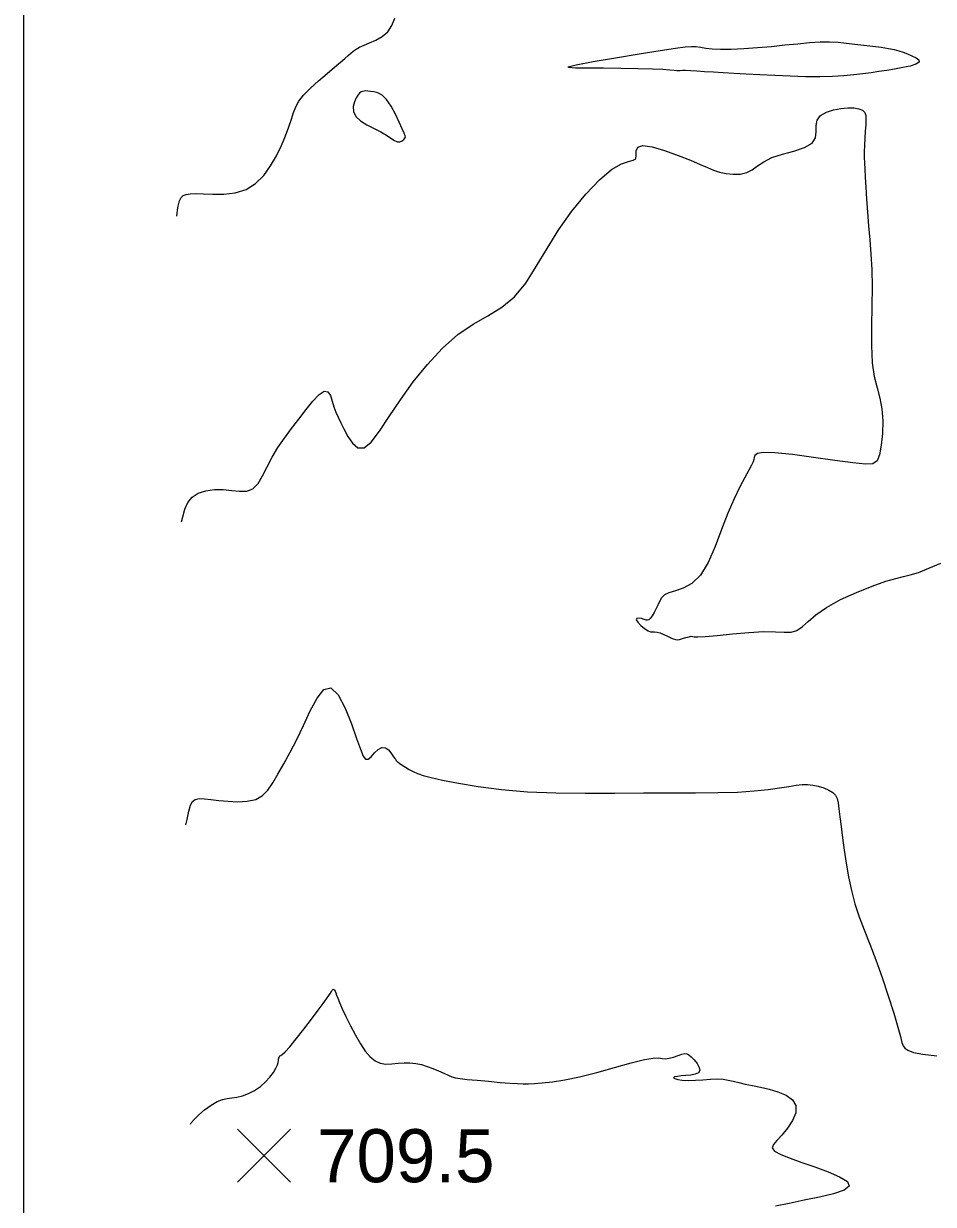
# Model space of a CAD drawing. Extents: x 2566142 to 2571431, y 418755 to 421584.
# Drawn here: x 2566164.4 to 2566421.6, y 419415.7 to 419749.7 of the extents above; entities that cross this region are included whole.
import ezdxf

# ---------------------------------------------------------------- set-up
doc = ezdxf.new("R2010")
doc.units = 0
for name, color, linetype in [('Contour_ADS_Major', 7, 'Continuous'), ('Contour_ADS_Minor', 7, 'Continuous'), ('Contour_ADS_Spot_Elevation', 7, 'Continuous'), ('Contour_ADS_State_Plane_Border', 7, 'Continuous')]:
    doc.layers.add(name, color=color, linetype=linetype)

# ---------------------------------------------------------------- blocks, each defined once
blk = doc.blocks.new('S750')
at = {"layer": 'Contour_ADS_Spot_Elevation'}
for p, q in [((-0.5, 0.498), (0.5, -0.498)), ((-0.498, -0.5), (0.498, 0.5))]:
    blk.add_line(p, q, dxfattribs=at)

msp = doc.modelspace()

# ---------------------------------------------------------------- linework, layer by layer
at = {"layer": 'Contour_ADS_Major'}
for points in [[(2566211.56, 419438.41), (2566211.81, 419438.82), (2566212.62, 419439.78), (2566213.93, 419441.04), (2566215.6, 419442.45), (2566217.41, 419443.79), (2566219.14, 419444.84), (2566220.63, 419445.43), (2566221.97, 419445.7), (2566223.27, 419445.84), (2566224.68, 419446.04), (2566226.27, 419446.46), (2566227.99, 419447.11), (2566229.73, 419447.99), (2566231.37, 419449.08), (2566232.82, 419450.37), (2566234.05, 419451.74), (2566235.04, 419453.08), (2566235.75, 419454.26), (2566236.19, 419455.18), (2566236.42, 419455.88), (2566236.5, 419456.41), (2566236.53, 419456.81), (2566236.56, 419457.14), (2566236.63, 419457.41), (2566236.73, 419457.62), (2566236.9, 419457.76), (2566237.15, 419457.88), (2566237.6, 419458.19), (2566238.4, 419458.92), (2566239.68, 419460.34), (2566241.51, 419462.56), (2566243.66, 419465.3), (2566245.83, 419468.14), (2566247.74, 419470.68), (2566249.15, 419472.58), (2566250.1, 419473.92), (2566250.73, 419474.83), (2566251.14, 419475.47), (2566251.43, 419475.96), (2566251.65, 419476.31), (2566251.82, 419476.53), (2566251.97, 419476.61), (2566252.13, 419476.55), (2566252.3, 419476.35), (2566252.49, 419476.01), (2566252.69, 419475.54), (2566252.92, 419474.91), (2566253.26, 419474.04), (2566253.76, 419472.81), (2566254.51, 419471.1), (2566255.55, 419468.86), (2566256.82, 419466.29), (2566258.21, 419463.64), (2566259.64, 419461.17), (2566261.02, 419459.11), (2566262.39, 419457.5), (2566263.79, 419456.35), (2566265.27, 419455.65), (2566266.87, 419455.41), (2566268.55, 419455.46), (2566270.27, 419455.66), (2566271.98, 419455.82), (2566273.65, 419455.82), (2566275.28, 419455.64), (2566276.9, 419455.29), (2566278.52, 419454.79), (2566280.15, 419454.17), (2566281.73, 419453.48), (2566283.18, 419452.82), (2566284.42, 419452.26), (2566285.45, 419451.85), (2566286.49, 419451.57), (2566287.86, 419451.34), (2566289.84, 419451.11), (2566292.62, 419450.84), (2566295.87, 419450.55), (2566299.14, 419450.26), (2566301.99, 419450.04), (2566304.09, 419449.89), (2566305.69, 419449.83), (2566307.14, 419449.84), (2566308.83, 419449.92), (2566311.05, 419450.08), (2566313.9, 419450.39), (2566317.42, 419450.94), (2566321.62, 419451.82), (2566326.46, 419453.07), (2566331.49, 419454.48), (2566336.16, 419455.79), (2566339.94, 419456.73), (2566342.45, 419457.14), (2566343.97, 419457.15), (2566344.95, 419456.99), (2566345.82, 419456.91), (2566346.92, 419457.08), (2566348.19, 419457.43), (2566349.46, 419457.84), (2566350.55, 419458.2), (2566351.35, 419458.39), (2566351.95, 419458.37)], [(2566351.95, 419458.37), (2566352.5, 419458.09), (2566353.14, 419457.51), (2566353.97, 419456.62), (2566354.82, 419455.56), (2566355.44, 419454.48), (2566355.62, 419453.57), (2566355.19, 419452.94), (2566354.26, 419452.55), (2566353.03, 419452.33), (2566351.67, 419452.2), (2566350.36, 419452.08), (2566349.25, 419451.95), (2566348.48, 419451.79), (2566348.19, 419451.58), (2566348.49, 419451.32), (2566349.34, 419451.06), (2566350.64, 419450.86), (2566352.34, 419450.78), (2566354.33, 419450.85), (2566356.46, 419451.01), (2566358.58, 419451.16), (2566360.52, 419451.23), (2566362.16, 419451.12), (2566363.62, 419450.88), (2566365.05, 419450.55), (2566366.6, 419450.18), (2566368.41, 419449.79), (2566370.46, 419449.38), (2566372.73, 419448.89), (2566375.16, 419448.3), (2566377.68, 419447.55), (2566380.01, 419446.59), (2566381.82, 419445.33), (2566382.78, 419443.7), (2566382.7, 419441.68), (2566381.78, 419439.46), (2566380.37, 419437.27), (2566378.79, 419435.33), (2566377.38, 419433.83), (2566376.39, 419432.68), (2566376.08, 419431.72), (2566376.72, 419430.82), (2566378.47, 419429.84), (2566381.15, 419428.77), (2566384.46, 419427.6), (2566388.15, 419426.33), (2566391.87, 419424.97), (2566395.11, 419423.57), (2566397.3, 419422.2), (2566397.86, 419420.92), (2566396.43, 419419.77), (2566393.41, 419418.74), (2566389.41, 419417.79), (2566385.06, 419416.89), (2566380.87, 419416.02), (2566377.03, 419415.21)]]:
    msp.add_lwpolyline(points, dxfattribs=at)
at = {"layer": 'Contour_ADS_Minor'}
for points in [[(2566207.73, 419695.3), (2566208.07, 419697.74), (2566208.48, 419699.57), (2566208.95, 419700.58), (2566209.55, 419701.11), (2566210.39, 419701.43), (2566211.54, 419701.61), (2566213.13, 419701.66), (2566215.25, 419701.61), (2566217.96, 419701.5), (2566221.04, 419701.52), (2566224.24, 419701.89), (2566227.3, 419702.84), (2566229.98, 419704.52), (2566232.29, 419706.79), (2566234.26, 419709.47), (2566235.93, 419712.33), (2566237.33, 419715.21), (2566238.49, 419717.97), (2566239.42, 419720.51), (2566240.15, 419722.74), (2566240.73, 419724.59), (2566241.35, 419726.21), (2566242.22, 419727.78), (2566243.56, 419729.49), (2566245.5, 419731.46), (2566247.83, 419733.57), (2566250.21, 419735.61), (2566252.35, 419737.41), (2566254, 419738.81), (2566255.22, 419739.87), (2566256.14, 419740.68), (2566256.9, 419741.35), (2566257.63, 419741.95), (2566258.42, 419742.53), (2566259.4, 419743.09), (2566260.66, 419743.67), (2566262.25, 419744.28), (2566264.02, 419745.05), (2566265.8, 419746.06), (2566267.37, 419747.44), (2566268.57, 419749.24), (2566269.4, 419751.31)], [(2566209.02, 419608.85), (2566209.4, 419610.23), (2566210.04, 419612.42), (2566210.84, 419614.29), (2566212.04, 419615.79), (2566213.78, 419616.89), (2566215.95, 419617.6), (2566218.37, 419617.95), (2566220.86, 419617.96), (2566223.26, 419617.7), (2566225.5, 419617.44), (2566227.51, 419617.48), (2566229.26, 419618.14), (2566230.72, 419619.62), (2566232, 419621.78), (2566233.26, 419624.36), (2566234.66, 419627.11), (2566236.3, 419629.83), (2566238.15, 419632.51), (2566240.14, 419635.17), (2566242.21, 419637.86), (2566244.27, 419640.55), (2566246.23, 419642.98), (2566247.97, 419644.82), (2566249.39, 419645.75), (2566250.42, 419645.56), (2566251.14, 419644.51), (2566251.68, 419642.96), (2566252.16, 419641.3), (2566252.69, 419639.79), (2566253.31, 419638.37), (2566254.06, 419636.85), (2566254.97, 419635.07), (2566256.07, 419632.98), (2566257.38, 419631.02), (2566258.92, 419629.74), (2566260.69, 419629.73), (2566262.71, 419631.38), (2566265.05, 419634.45), (2566267.78, 419638.57), (2566270.95, 419643.34), (2566274.6, 419648.38), (2566278.62, 419653.35), (2566282.87, 419657.91), (2566287.22, 419661.75), (2566291.53, 419664.68), (2566295.69, 419667.07), (2566299.61, 419669.48), (2566303.19, 419672.43), (2566306.37, 419676.32), (2566309.36, 419680.99), (2566312.39, 419686.14), (2566315.71, 419691.49), (2566319.45, 419696.72), (2566323.4, 419701.52), (2566327.25, 419705.54), (2566330.67, 419708.45), (2566333.41, 419710.06), (2566335.45, 419710.76), (2566336.79, 419711.07), (2566337.48, 419711.52), (2566337.61, 419712.49), (2566337.63, 419713.71), (2566338.07, 419714.77), (2566339.45, 419715.26), (2566342.11, 419714.89), (2566345.65, 419713.85), (2566349.46, 419712.46), (2566352.94, 419711.06), (2566355.65, 419709.9), (2566357.73, 419708.99), (2566359.47, 419708.29), (2566361.17, 419707.75), (2566363.06, 419707.34), (2566365.06, 419707.12), (2566367.04, 419707.18), (2566368.84, 419707.6), (2566370.39, 419708.41), (2566371.92, 419709.49), (2566373.69, 419710.68), (2566375.99, 419711.82), (2566378.97, 419712.79), (2566382.21, 419713.69), (2566385.18, 419714.67), (2566387.34, 419715.88), (2566388.32, 419717.41), (2566388.5, 419719.13), (2566388.45, 419720.87), (2566388.72, 419722.44), (2566389.74, 419723.7), (2566391.38, 419724.64), (2566393.38, 419725.3), (2566395.47, 419725.71), (2566397.43, 419725.91), (2566399.15, 419725.9), (2566400.56, 419725.67), (2566401.6, 419725.24), (2566402.22, 419724.59), (2566402.5, 419723.7), (2566402.55, 419722.53), (2566402.48, 419721.06)], [(2566402.48, 419721.06), (2566402.36, 419719.28), (2566402.24, 419717.32), (2566402.14, 419715.34), (2566402.08, 419713.5), (2566402.07, 419711.88), (2566402.11, 419710.31), (2566402.21, 419708.53), (2566402.35, 419706.31), (2566402.53, 419703.46), (2566402.75, 419700.09), (2566403.01, 419696.39), (2566403.32, 419692.52), (2566403.65, 419688.61), (2566403.97, 419684.54), (2566404.2, 419680.14), (2566404.3, 419675.26), (2566404.23, 419669.8), (2566404.11, 419664.12), (2566404.09, 419658.65), (2566404.33, 419653.82), (2566404.91, 419649.94), (2566405.7, 419646.74), (2566406.49, 419643.82), (2566407.08, 419640.77), (2566407.31, 419637.34), (2566407.22, 419633.76), (2566406.89, 419630.45), (2566406.4, 419627.79), (2566405.73, 419626.07), (2566404.54, 419625.22), (2566402.4, 419625.08), (2566398.86, 419625.45), (2566393.72, 419626.17), (2566387.71, 419627.03), (2566381.76, 419627.82), (2566376.83, 419628.32), (2566373.63, 419628.39), (2566371.91, 419628.11), (2566371.19, 419627.61), (2566370.98, 419627.04), (2566370.85, 419626.48), (2566370.63, 419625.81), (2566370.22, 419624.86), (2566369.49, 419623.43), (2566368.36, 419621.39), (2566366.92, 419618.69), (2566365.27, 419615.32), (2566363.52, 419611.28), (2566361.75, 419606.62), (2566359.91, 419601.8), (2566357.94, 419597.33), (2566355.77, 419593.73), (2566353.37, 419591.37), (2566350.92, 419590.02), (2566348.67, 419589.28), (2566346.83, 419588.75), (2566345.58, 419588.13), (2566344.78, 419587.35), (2566344.25, 419586.44), (2566343.79, 419585.4), (2566343.25, 419584.28), (2566342.66, 419583.17), (2566342.08, 419582.19), (2566341.57, 419581.46), (2566341.18, 419581.06), (2566340.83, 419580.95), (2566340.43, 419581.03), (2566339.87, 419581.21), (2566339.12, 419581.42), (2566338.34, 419581.54), (2566337.78, 419581.47), (2566337.64, 419581.12), (2566338.08, 419580.42), (2566338.95, 419579.53), (2566339.99, 419578.65), (2566340.96, 419578), (2566341.69, 419577.7), (2566342.26, 419577.65), (2566342.81, 419577.69), (2566343.49, 419577.64), (2566344.39, 419577.37), (2566345.43, 419576.95), (2566346.48, 419576.47), (2566347.4, 419576.02), (2566348.1, 419575.7), (2566348.67, 419575.51), (2566349.22, 419575.46), (2566349.89, 419575.55), (2566350.74, 419575.77), (2566351.68, 419576.05), (2566352.54, 419576.31), (2566353.18, 419576.44), (2566353.53, 419576.41), (2566353.99, 419576.31), (2566355.02, 419576.24), (2566357.11, 419576.33), (2566360.54, 419576.66), (2566364.87, 419577.11), (2566369.45, 419577.52), (2566373.64, 419577.75)], [(2566373.64, 419577.75), (2566376.95, 419577.71), (2566379.47, 419577.57), (2566381.41, 419577.59), (2566383.02, 419578.03), (2566384.52, 419579.06), (2566386.22, 419580.6), (2566388.42, 419582.51), (2566391.42, 419584.62), (2566395.39, 419586.8), (2566399.89, 419588.86), (2566404.34, 419590.65), (2566408.17, 419592), (2566411, 419592.81), (2566413.13, 419593.31), (2566415.09, 419593.78), (2566417.39, 419594.51), (2566420.37, 419595.7), (2566423.76, 419597.16)], [(2566210.3, 419523.06), (2566210.62, 419524.64), (2566211.13, 419527), (2566211.6, 419528.64), (2566212.16, 419529.69), (2566212.94, 419530.27), (2566214.05, 419530.51), (2566215.52, 419530.49), (2566217.37, 419530.3), (2566219.61, 419530.02), (2566222.21, 419529.75), (2566224.97, 419529.62), (2566227.66, 419529.76), (2566230.04, 419530.3), (2566231.95, 419531.36), (2566233.5, 419532.94), (2566234.89, 419534.99), (2566236.32, 419537.47), (2566237.95, 419540.37), (2566239.74, 419543.65), (2566241.63, 419547.27), (2566243.56, 419551.21), (2566245.48, 419555.32), (2566247.39, 419558.97), (2566249.32, 419561.39), (2566251.3, 419561.84), (2566253.33, 419559.84), (2566255.31, 419556.12), (2566257.09, 419551.68), (2566258.57, 419547.52), (2566259.64, 419544.47), (2566260.43, 419542.57), (2566261.1, 419541.69), (2566261.8, 419541.69), (2566262.66, 419542.38), (2566263.64, 419543.42), (2566264.69, 419544.42), (2566265.73, 419545.02), (2566266.69, 419544.92), (2566267.55, 419544.3), (2566268.28, 419543.43), (2566268.85, 419542.59), (2566269.26, 419542), (2566269.52, 419541.64), (2566269.68, 419541.43), (2566269.79, 419541.3), (2566269.88, 419541.17), (2566270.03, 419541.01), (2566270.3, 419540.78), (2566270.75, 419540.44), (2566271.45, 419539.96), (2566272.34, 419539.39), (2566273.39, 419538.77), (2566274.52, 419538.17), (2566275.75, 419537.62), (2566277.34, 419537.08), (2566279.6, 419536.47), (2566282.85, 419535.75), (2566287.33, 419534.88), (2566292.94, 419533.96), (2566299.52, 419533.11), (2566306.9, 419532.47), (2566314.87, 419532.14), (2566323.18, 419532.04), (2566331.54, 419532.07), (2566339.67, 419532.14), (2566347.31, 419532.15), (2566354.35, 419532.15), (2566360.7, 419532.21), (2566366.26, 419532.37), (2566370.99, 419532.68), (2566374.93, 419533.1), (2566378.16, 419533.55), (2566380.76, 419533.97), (2566382.83, 419534.28), (2566384.53, 419534.47), (2566386.02, 419534.51), (2566387.5, 419534.36), (2566389.07, 419534.03), (2566390.65, 419533.54), (2566392.08, 419532.94), (2566393.23, 419532.26), (2566393.99, 419531.51), (2566394.44, 419530.59), (2566394.71, 419529.35), (2566394.93, 419527.64), (2566395.2, 419525.37), (2566395.54, 419522.59), (2566395.95, 419519.4), (2566396.43, 419515.91), (2566396.97, 419512.22), (2566397.63, 419508.41), (2566398.43, 419504.57), (2566399.42, 419500.79), (2566400.64, 419497.12), (2566402.05, 419493.38), (2566403.63, 419489.38), (2566405.34, 419484.91), (2566407.13, 419479.88), (2566408.87, 419474.69), (2566410.4, 419469.85)], [(2566410.4, 419469.85), (2566411.57, 419465.89), (2566412.29, 419463.19), (2566412.73, 419461.52), (2566413.08, 419460.55), (2566413.56, 419459.91), (2566414.42, 419459.32), (2566415.99, 419458.75), (2566418.6, 419458.23), (2566422.61, 419457.8)]]:
    msp.add_lwpolyline(points, dxfattribs=at)
for points in [[(2566410.67, 419736.85), (2566408.43, 419736.48), (2566406.24, 419736.15), (2566404, 419735.84), (2566401.65, 419735.53), (2566399.11, 419735.22), (2566396.3, 419734.94), (2566393.14, 419734.73), (2566389.54, 419734.63), (2566385.49, 419734.68), (2566381.15, 419734.83), (2566376.76, 419735.04), (2566372.56, 419735.27), (2566368.74, 419735.46), (2566365.31, 419735.64), (2566362.22, 419735.8), (2566359.44, 419735.96), (2566356.94, 419736.13), (2566354.76, 419736.28), (2566352.96, 419736.4), (2566351.59, 419736.46), (2566350.68, 419736.46), (2566350.08, 419736.41), (2566349.62, 419736.37), (2566349.11, 419736.37), (2566348.36, 419736.44), (2566347.13, 419736.57), (2566345.16, 419736.72), (2566342.18, 419736.86), (2566338.07, 419736.98), (2566333.28, 419737.06), (2566328.37, 419737.12), (2566323.92, 419737.15), (2566320.48, 419737.17), (2566318.49, 419737.27), (2566318.41, 419737.55), (2566320.66, 419738.1), (2566325.41, 419738.98), (2566331.74, 419740.05), (2566338.47, 419741.15), (2566344.42, 419742.09), (2566348.67, 419742.75), (2566351.46, 419743.12), (2566353.25, 419743.27), (2566354.56, 419743.22), (2566355.81, 419743.05), (2566357.25, 419742.81), (2566359.06, 419742.59), (2566361.43, 419742.46), (2566364.47, 419742.5), (2566368.03, 419742.67), (2566371.89, 419742.95), (2566375.82, 419743.3), (2566379.65, 419743.69), (2566383.27, 419744.05), (2566386.62, 419744.36), (2566389.64, 419744.54), (2566392.3, 419744.56), (2566394.71, 419744.44), (2566397.03, 419744.23), (2566399.4, 419743.96), (2566401.92, 419743.66), (2566404.46, 419743.35), (2566406.85, 419743.03), (2566408.93, 419742.71), (2566410.57, 419742.38), (2566411.89, 419742.04), (2566413.06, 419741.65), (2566414.26, 419741.19), (2566415.56, 419740.66), (2566416.76, 419740.06), (2566417.53, 419739.44), (2566417.58, 419738.83), (2566416.69, 419738.26), (2566415.05, 419737.74), (2566412.95, 419737.27), (2566410.67, 419736.85)], [(2566262.49, 419730.57), (2566261.75, 419730.64), (2566261.17, 419730.68), (2566260.7, 419730.66), (2566260.26, 419730.57), (2566259.83, 419730.39), (2566259.38, 419730.06), (2566258.92, 419729.51), (2566258.42, 419728.69), (2566257.94, 419727.57), (2566257.62, 419726.24), (2566257.68, 419724.83), (2566258.32, 419723.46), (2566259.66, 419722.23), (2566261.49, 419721.12), (2566263.51, 419720.11), (2566265.42, 419719.13), (2566267, 419718.18), (2566268.25, 419717.33), (2566269.25, 419716.67), (2566270.09, 419716.3), (2566270.81, 419716.29), (2566271.43, 419716.54), (2566271.91, 419716.91), (2566272.23, 419717.3), (2566272.38, 419717.62), (2566272.32, 419718.03), (2566272.02, 419718.75), (2566271.45, 419719.99), (2566270.61, 419721.87), (2566269.54, 419724.11), (2566268.32, 419726.36), (2566267.04, 419728.24), (2566265.76, 419729.47), (2566264.54, 419730.15), (2566263.44, 419730.46), (2566262.49, 419730.57)]]:
    msp.add_lwpolyline(points, close=True, dxfattribs=at)
at = {"layer": 'Contour_ADS_State_Plane_Border'}
msp.add_lwpolyline([(2566164.43, 418777.5), (2571407.81, 418777.5), (2571407.81, 421561.67), (2566164.43, 421561.67), (2566164.43, 418777.5)], close=True, dxfattribs=at)

# ---------------------------------------------------------------- block references
at = {"layer": 'Contour_ADS_Spot_Elevation', "xscale": 15, "yscale": 15}
msp.add_blockref('S750', (2566232.37, 419429.51), dxfattribs=at)

# ---------------------------------------------------------------- texts
at = {"layer": 'Contour_ADS_Spot_Elevation'}
msp.add_text('709.5', height=15, dxfattribs=at).set_placement((2566247.37, 419422.01))

doc.saveas('drawing.dxf')
